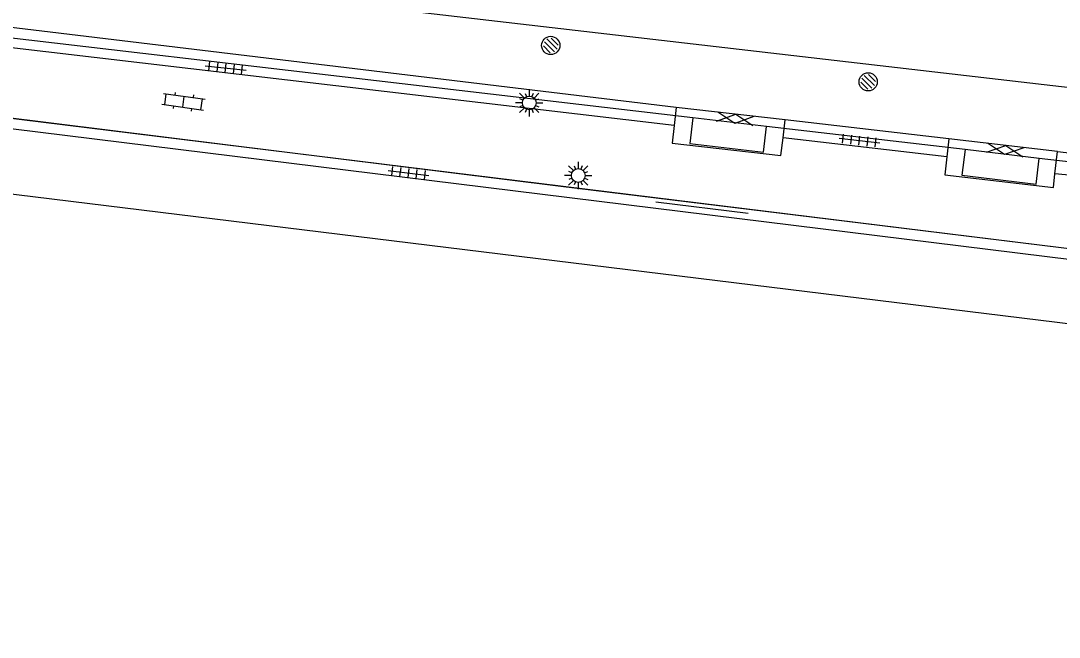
# Model space of a CAD drawing. Extents: x 132994 to 136000, y 393499 to 395512.
# Drawn here: x 134215.8 to 134272.6, y 394834.4 to 394868.2 of the extents above; entities that cross this region are included whole.
import ezdxf

# ---------------------------------------------------------------- set-up
doc = ezdxf.new("R2010")
doc.units = 0
for name, color, linetype in [('bs-afsc-ballenvanger', 7, 'Continuous'), ('bs-afsc-belijning', 7, 'Continuous'), ('bs-afsc-doel', 7, 'Continuous'), ('bs-afsc-hekwerk laag', 7, 'Continuous'), ('bs-symb-sproeier', 7, 'Continuous'), ('bs-symb-veldverlichting', 7, 'Continuous'), ('gg-bbg-overig bouwwerk', 7, 'Continuous'), ('gg-knt-verharding', 7, 'Continuous'), ('gt-symb-gesloten verharding', 7, 'Continuous'), ('gt-symb-klinker verharding', 7, 'Continuous'), ('gt-symb-tegel verharding', 7, 'Continuous')]:
    doc.layers.add(name, color=color, linetype=linetype)

# ---------------------------------------------------------------- blocks, each defined once
blk = doc.blocks.new('gt0-KL1')
at = {"layer": 'gt-symb-klinker verharding'}
for p, q in [((-1.15, 0.3), (1.15, 0.3)), ((-1, -0.3), (-1, 0.3)), ((-0.5, 0.3), (-0.5, 0.45)), ((0, -0.3), (0, 0.3)), ((0.5, 0.3), (0.5, 0.45)), ((1, -0.3), (1, 0.3)), ((-1.15, -0.3), (1.15, -0.3)), ((-0.5, -0.45), (-0.5, -0.3)), ((0.5, -0.45), (0.5, -0.3))]:
    blk.add_line(p, q, dxfattribs=at)
blk = doc.blocks.new('gt0-TEG1')
at = {"layer": 'gt-symb-tegel verharding'}
for p, q in [((-1.125, 0), (1.125, 0)), ((-0.9, -0.25), (-0.9, 0.25)), ((-0.45, -0.25), (-0.45, 0.25)), ((0, -0.25), (0, 0.25)), ((0.45, -0.25), (0.45, 0.25)), ((0.9, -0.25), (0.9, 0.25))]:
    blk.add_line(p, q, dxfattribs=at)
blk = doc.blocks.new('bs0-VELDV')
at = {"layer": 'bs-symb-veldverlichting'}
for p, q in [((0, 0.75), (0, 0.375)), ((-0.375, 0), (-0.75, 0)), ((-0.53, 0.53), (-0.265, 0.265)), ((-0.346, 0.144), (-0.52, 0.215)), ((-0.215, 0.52), (-0.144, 0.346)), ((0.215, 0.52), (0.144, 0.346)), ((0.265, 0.265), (0.53, 0.53)), ((0.346, 0.144), (0.52, 0.215)), ((0.375, 0), (0.75, 0)), ((-0.265, -0.265), (-0.53, -0.53)), ((-0.346, -0.144), (-0.52, -0.215)), ((-0.144, -0.346), (-0.215, -0.52)), ((0, -0.375), (0, -0.75)), ((0.144, -0.346), (0.215, -0.52)), ((0.265, -0.265), (0.53, -0.53)), ((0.346, -0.144), (0.52, -0.215))]:
    blk.add_line(p, q, dxfattribs=at)
blk.add_circle((0, 0), 0.375, dxfattribs=at)
blk = doc.blocks.new('gt0-GESVH1')
at = {"layer": 'gt-symb-gesloten verharding'}
for p, q in [((-0.992, -0.261), (0.008, 0.239)), ((0.008, -0.261), (-0.992, 0.239)), ((0.008, 0.239), (1.008, -0.261)), ((1.008, 0.239), (0.008, -0.261))]:
    blk.add_line(p, q, dxfattribs=at)
blk = doc.blocks.new('bs0-SPROEIER')
at = {"layer": 'bs-symb-sproeier'}
for p, q in [((-0.345, 0.203), (0.203, -0.345)), ((-0.212, 0.354), (0.345, -0.203)), ((0.025, 0.399), (0.399, 0.025)), ((-0.399, -0.025), (-0.025, -0.399))]:
    blk.add_line(p, q, dxfattribs=at)
blk.add_circle((0, 0), 0.5, dxfattribs=at)

msp = doc.modelspace()

# ---------------------------------------------------------------- linework, layer by layer
at = {"layer": 'bs-afsc-ballenvanger'}
msp.add_line((134245.326, 394859.111), (134260.845, 394857.202), dxfattribs=at)
at = {"layer": 'bs-afsc-belijning'}
for points in [[(134212.698, 394871.524), (134220.086, 394935.145), (134319.474, 394923.675), (134312.12, 394859.978), (134212.698, 394871.524)], [(134277.408, 394851.045), (134178.173, 394863.209), (134170.357, 394799.755), (134269.563, 394787.552), (134277.408, 394851.045)]]:
    msp.add_lwpolyline(points, dxfattribs=at)
at = {"layer": 'bs-afsc-doel'}
msp.add_line((134250.536, 394858.242), (134255.589, 394857.631), dxfattribs=at)
at = {"layer": 'bs-afsc-hekwerk laag'}
for p, q in [((134252.56, 394862.854), (134208.208, 394868.035)), ((134211.258, 394863.334), (134245.326, 394859.111)), ((134267.465, 394861.121), (134256.596, 394862.379)), ((134310.206, 394856.107), (134271.524, 394860.626)), ((134260.845, 394857.202), (134279.761, 394854.879))]:
    msp.add_line(p, q, dxfattribs=at)
at = {"layer": 'gg-bbg-overig bouwwerk'}
for points in [[(134256.433, 394860.976), (134256.596, 394862.379), (134252.56, 394862.854), (134252.394, 394861.443), (134256.433, 394860.976)], [(134267.465, 394861.121), (134267.293, 394859.712), (134271.352, 394859.216), (134271.524, 394860.626), (134267.465, 394861.121)]]:
    msp.add_lwpolyline(points, dxfattribs=at)
at = {"layer": 'gg-knt-verharding'}
for p, q in [((134251.653, 394863.422), (134208.756, 394868.57)), ((134176.78, 394867.56), (134279.761, 394854.879)), ((134251.539, 394862.429), (134207.427, 394867.598)), ((134251.653, 394863.422), (134251.539, 394862.429)), ((134257.614, 394862.735), (134251.653, 394863.422)), ((134257.494, 394861.752), (134257.614, 394862.735)), ((134266.578, 394861.692), (134257.614, 394862.735)), ((134266.465, 394860.713), (134257.494, 394861.752)), ((134266.578, 394861.692), (134266.465, 394860.713)), ((134272.518, 394861.006), (134266.578, 394861.692)), ((134272.38, 394859.778), (134272.518, 394861.006))]:
    msp.add_line(p, q, dxfattribs=at)
for points in [[(134272.518, 394861.006), (134315.216, 394856.075), (134323.341, 394926.756), (134220.573, 394938.68), (134216.933, 394939.067), (134216.709, 394936.96)], [(134209.061, 394791.41), (134168.228, 394796.48), (134166.617, 394798.541), (134174.873, 394865.433), (134176.922, 394866.987), (134279.499, 394854.329), (134281.107, 394852.35), (134272.84, 394785.411), (134270.928, 394783.895), (134229.942, 394788.858)], [(134251.539, 394862.429), (134251.428, 394861.465), (134257.376, 394860.778), (134257.494, 394861.752)], [(134266.465, 394860.713), (134266.352, 394859.731), (134272.298, 394859.041), (134272.38, 394859.778)], [(134283.994, 394857.674), (134284.098, 394858.687), (134272.38, 394859.778)]]:
    msp.add_lwpolyline(points, dxfattribs=at)

# ---------------------------------------------------------------- block references
at = {"layer": 'bs-symb-sproeier'}
for p in [(134244.778, 394866.81), (134262.157, 394864.819)]:
    msp.add_blockref('bs0-SPROEIER', p, dxfattribs=at)
at = {"layer": 'bs-symb-veldverlichting'}
for p in [(134243.597, 394863.667), (134246.282, 394859.692)]:
    msp.add_blockref('bs0-VELDV', p, dxfattribs=at)
at = {"layer": 'gt-symb-gesloten verharding'}
for p, rotation in [((134254.875, 394862.806), -6.947410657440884), ((134269.65, 394861.099), -6.94741065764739)]:
    msp.add_blockref('gt0-GESVH1', p, dxfattribs=dict(at, rotation=rotation))
at = {"layer": 'gt-symb-klinker verharding', "rotation": -7.992313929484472}
msp.add_blockref('gt0-KL1', (134224.673, 394863.727), dxfattribs=at)
at = {"layer": 'gt-symb-tegel verharding'}
for p, rotation in [((134226.981, 394865.577), -6.257933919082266), ((134261.68, 394861.604), -6.257933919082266), ((134236.995, 394859.828), -7.181878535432)]:
    msp.add_blockref('gt0-TEG1', p, dxfattribs=dict(at, rotation=rotation))

doc.saveas('drawing.dxf')
